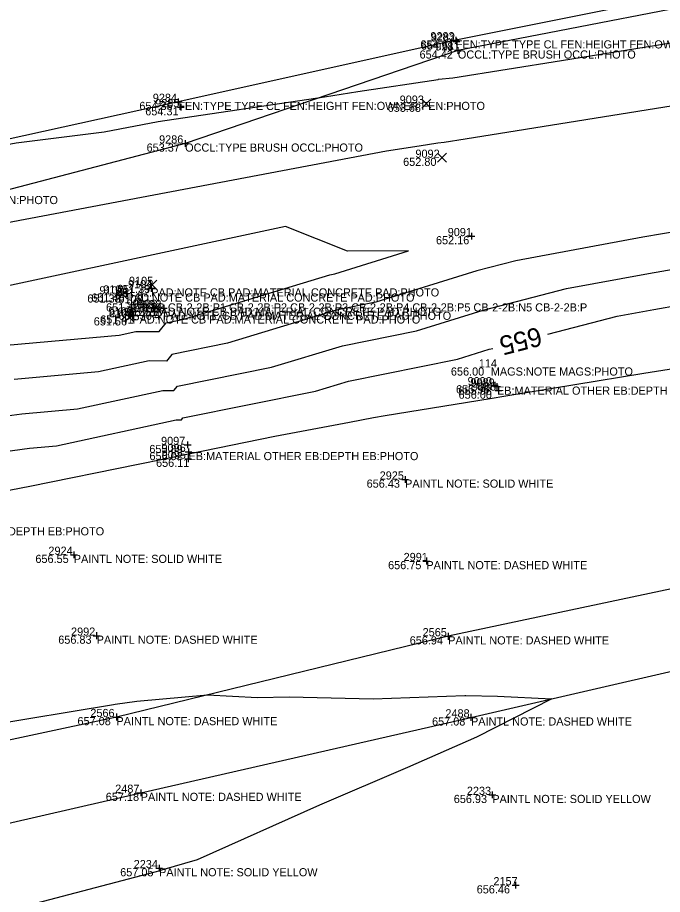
# Model space of a CAD drawing. Extents: x 2129350 to 2137777, y 657588 to 659885.
# Drawn here: x 2135755.2 to 2135850.3, y 659446.5 to 659575.7 of the extents above; entities that cross this region are included whole.
import ezdxf

# ---------------------------------------------------------------- set-up
doc = ezdxf.new("R2010")
doc.units = 0
for name, color, linetype in [('DT_X_Contour_Major', 7, 'Continuous'), ('DT_X_Contour_Minor', 7, 'Continuous'), ('DT_X_TIN_Hull', 7, 'Continuous'), ('PV_X_COP', 7, 'Continuous'), ('SV_X_Occupation_Line', 7, 'Continuous'), ('SV_X_Random_Point', 7, 'Continuous'), ('SV_X_Shot_Marker', 7, 'Continuous'), ('SV_X_Text_Comment', 7, 'Continuous'), ('SV_X_Text_Elevation', 7, 'Continuous'), ('SV_X_Text_Name', 7, 'Continuous')]:
    doc.layers.add(name, color=color, linetype=linetype)

msp = doc.modelspace()

# ---------------------------------------------------------------- linework, layer by layer
at = {"layer": 'DT_X_Contour_Major'}
for points in [[(2135833.36, 659529.02), (2135843.58, 659531.66), (2135848.96, 659532.65), (2135852.85, 659533.34)], [(2135727.64, 659506.08), (2135731.83, 659507.38), (2135732.4, 659507.5), (2135750.5, 659511.35), (2135756.96, 659512.2), (2135760.95, 659512.56), (2135778.58, 659516.39), (2135779.34, 659516.38), (2135779.57, 659516.67), (2135799.09, 659520.6), (2135803.99, 659522.09), (2135820.04, 659525.34), (2135824.72, 659526.79), (2135825.23, 659526.93)]]:
    msp.add_lwpolyline(points, dxfattribs=at)
at = {"layer": 'DT_X_Contour_Minor'}
for points in [[(2135740.23, 659554.74), (2135752.63, 659556.79), (2135754.98, 659557.23), (2135767.96, 659558.84), (2135775.93, 659560.34), (2135800.46, 659563.99), (2135805.37, 659564.79), (2135817.17, 659566.56), (2135817.24, 659566.58), (2135819.34, 659566.79), (2135835.39, 659569.35), (2135852.41, 659572.08), (2135865.07, 659573.5), (2135868.47, 659574.64), (2135883.25, 659576.99), (2135908.34, 659580.76), (2135916.23, 659582.84), (2135921.51, 659582.97), (2135952.9, 659588.75)], [(2135745.38, 659543.89), (2135809.6, 659556.05), (2135814.38, 659556.76), (2135817.12, 659557.21), (2135818.06, 659557.31), (2135821.19, 659557.81), (2135864.39, 659564.75), (2135866.84, 659565.03), (2135867.5, 659565.25), (2135870.36, 659565.71), (2135884.01, 659567.75), (2135907.45, 659568.78), (2135918.27, 659571.34), (2135919.43, 659571.61), (2135932.75, 659573.82)], [(2135776.07, 659529.4), (2135777.12, 659530.7), (2135779.7, 659531.23), (2135801.22, 659537.77), (2135801.98, 659537.92), (2135812.8, 659541.29), (2135803.82, 659541.25), (2135794.71, 659544.91), (2135736.83, 659532.51), (2135737.21, 659532.34), (2135735.78, 659532.21), (2135744.59, 659529.05), (2135748.14, 659526.68), (2135753.56, 659527.4), (2135770.19, 659528.89), (2135772.63, 659529.42), (2135776.07, 659529.4)], [(2135853.14, 659544.31), (2135847.38, 659543.3), (2135828.66, 659539.85), (2135822.89, 659538.36), (2135808, 659533.73), (2135802.14, 659532.54), (2135786.16, 659527.68), (2135777.94, 659526.03), (2135777.16, 659525.06), (2135774.61, 659525.08), (2135767.11, 659523.45), (2135754.7, 659522.33)], [(2135742.53, 659515.51), (2135755.83, 659517.27), (2135764.03, 659518), (2135776.6, 659520.73), (2135778.25, 659520.72), (2135778.75, 659521.35), (2135792.63, 659524.14), (2135803.07, 659527.32), (2135814.02, 659529.53), (2135823.81, 659532.58), (2135836.12, 659535.76), (2135848.17, 659537.97), (2135856.89, 659539.51)], [(2135745.75, 659504.48), (2135757.03, 659506.6), (2135772.99, 659509.89), (2135776.86, 659510.64), (2135780.39, 659511.41), (2135793.11, 659513.97), (2135804.11, 659516.05), (2135807.64, 659516.75), (2135809.38, 659517.04), (2135824.87, 659519.56), (2135827.15, 659519.92), (2135847.52, 659523.28), (2135853.12, 659524.17), (2135853.14, 659524.17), (2135870.22, 659526.98), (2135879.2, 659528.4), (2135879.97, 659528.53), (2135893.39, 659530.64), (2135905.85, 659532.62), (2135915.72, 659534.17), (2135931.6, 659536.74)], [(2135750.27, 659471.33), (2135769.32, 659474.45), (2135769.6, 659474.48), (2135772.8, 659474.93), (2135783.22, 659475.87), (2135790.58, 659475.49), (2135795.24, 659475.58), (2135807.63, 659475.28), (2135821.12, 659475.77), (2135821.26, 659475.77), (2135825.94, 659475.67), (2135833.93, 659475.29), (2135822.84, 659469.62), (2135822.83, 659469.62), (2135812.66, 659465.15), (2135799.71, 659459.62), (2135781.66, 659451.56), (2135776.43, 659450.03), (2135776.42, 659450.03), (2135776.15, 659449.95), (2135775.44, 659449.75), (2135751.98, 659443.58)]]:
    msp.add_lwpolyline(points, dxfattribs=at)
at = {"layer": 'DT_X_TIN_Hull'}
msp.add_lwpolyline([(2136327.06, 659665.12), (2136264.41, 659654.41), (2136169.64, 659637.49), (2136115.68, 659627.84), (2136075.39, 659620.57), (2136024.28, 659611.38), (2135971.61, 659601.78), (2135918.11, 659591.95), (2135868.49, 659582.14), (2135819.81, 659572.33), (2135778.89, 659563.26), (2135715.95, 659549.39), (2135667.57, 659537.61), (2135573.71, 659515.46), (2135530.59, 659503.78), (2135475.39, 659489.05)], dxfattribs=at)
at = {"layer": 'PV_X_COP'}
for points in [[(2136359.31, 659593.78), (2136309.46, 659585.92), (2136260.53, 659576.04), (2136210.8, 659566.61), (2136161.75, 659556.71), (2136112.4, 659546.93), (2136063.85, 659536.42), (2136014.78, 659526.2), (2135964.81, 659515.67), (2135916.24, 659504.84), (2135868.06, 659494.99), (2135818.67, 659484.5), (2135769.77, 659472.6), (2135720.59, 659462.09), (2135672.33, 659449.82), (2135623.94, 659437.59), (2135576.14, 659425.09), (2135527.35, 659412.34), (2135478.99, 659399.05)], [(2135482.21, 659388.12), (2135530.34, 659401.09), (2135578.79, 659413.34), (2135627.11, 659426.23), (2135675.26, 659438.52), (2135724.21, 659450.12), (2135773.35, 659461.44), (2135822.03, 659472.55), (2135870.37, 659483.68), (2135919.4, 659494.22), (2135968.26, 659505.22), (2136017.63, 659514.84), (2136066.84, 659525.26), (2136115.91, 659535.55), (2136164.93, 659545.45), (2136213.86, 659555.95), (2136262.67, 659564.74), (2136312.74, 659573.59)]]:
    msp.add_lwpolyline(points, dxfattribs=at)
at = {"layer": 'SV_X_Occupation_Line'}
msp.add_lwpolyline([(2136327.74, 659661.3), (2136269.81, 659650.91), (2136220.39, 659644.98), (2136170.3, 659635.97), (2136115.65, 659626.94), (2136073.74, 659616.81), (2136070.83, 659613.91), (2136021.06, 659606.27), (2135972, 659597.29), (2135920.21, 659589.11), (2135869.35, 659580.39), (2135820.1, 659570.83), (2135779.9, 659557.12), (2135723.78, 659542.42), (2135667.26, 659534.09), (2135623.04, 659524.52), (2135575.49, 659512.31), (2135534.55, 659493.1), (2135521.13, 659478.54), (2135484.79, 659487.2)], dxfattribs=at)
at = {"layer": 'SV_X_Random_Point'}
for p, q in [((2135814.77, 659562.33), (2135816.11, 659563.66)), ((2135814.77, 659563.66), (2135816.11, 659562.33)), ((2135817.09, 659554.35), (2135818.42, 659555.68)), ((2135817.09, 659555.68), (2135818.42, 659554.35)), ((2135774.38, 659535.62), (2135775.71, 659536.96)), ((2135774.38, 659536.96), (2135775.71, 659535.62)), ((2135770.01, 659534.21), (2135771.34, 659535.54)), ((2135770.01, 659535.54), (2135771.34, 659534.21)), ((2135775, 659532.24), (2135776.34, 659533.58)), ((2135775, 659533.58), (2135776.34, 659532.24)), ((2135771.01, 659530.84), (2135772.34, 659532.18)), ((2135771.01, 659532.18), (2135772.34, 659530.84))]:
    msp.add_line(p, q, dxfattribs=at)
at = {"layer": 'SV_X_Shot_Marker'}
for p, q in [((2135819.31, 659572.33), (2135820.31, 659572.33)), ((2135819.39, 659572.15), (2135820.39, 659572.15)), ((2135819.81, 659572.83), (2135819.81, 659571.83)), ((2135819.81, 659572.33), (2135819.81, 659572.33)), ((2135819.89, 659572.65), (2135819.89, 659571.65)), ((2135819.89, 659572.15), (2135819.89, 659572.15)), ((2135819.6, 659570.83), (2135820.6, 659570.83)), ((2135820.1, 659571.33), (2135820.1, 659570.33)), ((2135820.1, 659570.83), (2135820.1, 659570.83)), ((2135778.39, 659563.26), (2135779.39, 659563.26)), ((2135778.89, 659563.76), (2135778.89, 659562.76)), ((2135778.89, 659563.26), (2135778.89, 659563.26)), ((2135779.25, 659562.97), (2135779.25, 659561.97)), ((2135778.75, 659562.47), (2135779.75, 659562.47)), ((2135779.25, 659562.47), (2135779.25, 659562.47)), ((2135779.4, 659557.12), (2135780.4, 659557.12)), ((2135779.9, 659557.62), (2135779.9, 659556.62)), ((2135779.9, 659557.12), (2135779.9, 659557.12)), ((2135822.09, 659543.97), (2135822.09, 659542.97)), ((2135821.59, 659543.47), (2135822.59, 659543.47)), ((2135822.09, 659543.47), (2135822.09, 659543.47)), ((2135774.4, 659535.78), (2135775.4, 659535.78)), ((2135774.9, 659536.28), (2135774.9, 659535.28)), ((2135774.9, 659535.78), (2135774.9, 659535.78)), ((2135770.76, 659535.02), (2135771.76, 659535.02)), ((2135771.26, 659535.52), (2135771.26, 659534.52)), ((2135771.26, 659535.02), (2135771.26, 659535.02)), ((2135775.2, 659533.44), (2135775.2, 659532.44)), ((2135776.75, 659533.35), (2135776.75, 659532.35)), ((2135772.12, 659532.29), (2135772.12, 659531.29)), ((2135774.7, 659532.94), (2135775.7, 659532.94)), ((2135774.83, 659532.34), (2135775.83, 659532.34)), ((2135775.2, 659532.94), (2135775.2, 659532.94)), ((2135775.33, 659532.84), (2135775.33, 659531.84)), ((2135775.33, 659532.34), (2135775.33, 659532.34)), ((2135776.25, 659532.85), (2135777.25, 659532.85)), ((2135776.75, 659532.85), (2135776.75, 659532.85)), ((2135771.62, 659531.79), (2135772.62, 659531.79)), ((2135772.12, 659531.79), (2135772.12, 659531.79)), ((2135825.56, 659522), (2135825.56, 659521)), ((2135825.86, 659521.8), (2135825.86, 659520.8)), ((2135825.06, 659521.5), (2135826.06, 659521.5)), ((2135825.36, 659521.3), (2135826.36, 659521.3)), ((2135825.56, 659521.5), (2135825.56, 659521.5)), ((2135825.58, 659520.71), (2135826.58, 659520.71)), ((2135825.86, 659521.3), (2135825.86, 659521.3)), ((2135826.08, 659521.21), (2135826.08, 659520.21)), ((2135826.08, 659520.71), (2135826.08, 659520.71)), ((2135779.77, 659512.7), (2135780.77, 659512.7)), ((2135780.27, 659513.2), (2135780.27, 659512.2)), ((2135780.27, 659512.7), (2135780.27, 659512.7)), ((2135779.9, 659511.66), (2135780.9, 659511.66)), ((2135780.4, 659512.16), (2135780.4, 659511.16)), ((2135780.4, 659511.66), (2135780.4, 659511.66)), ((2135779.86, 659510.67), (2135780.86, 659510.67)), ((2135780.36, 659511.17), (2135780.36, 659510.17)), ((2135780.36, 659510.67), (2135780.36, 659510.67)), ((2135811.82, 659507.6), (2135812.82, 659507.6)), ((2135812.32, 659508.1), (2135812.32, 659507.1)), ((2135812.32, 659507.6), (2135812.32, 659507.6)), ((2135763.49, 659497.01), (2135763.49, 659496.01)), ((2135762.99, 659496.51), (2135763.99, 659496.51)), ((2135763.49, 659496.51), (2135763.49, 659496.51)), ((2135815.45, 659496.09), (2135815.45, 659495.09)), ((2135814.95, 659495.59), (2135815.95, 659495.59)), ((2135815.45, 659495.59), (2135815.45, 659495.59)), ((2135766.36, 659484.59), (2135767.36, 659484.59)), ((2135766.86, 659485.09), (2135766.86, 659484.09)), ((2135766.86, 659484.59), (2135766.86, 659484.59)), ((2135818.17, 659484.5), (2135819.17, 659484.5)), ((2135818.67, 659485), (2135818.67, 659484)), ((2135818.67, 659484.5), (2135818.67, 659484.5)), ((2135769.27, 659472.6), (2135770.27, 659472.6)), ((2135769.77, 659473.1), (2135769.77, 659472.1)), ((2135769.77, 659472.6), (2135769.77, 659472.6)), ((2135821.53, 659472.55), (2135822.53, 659472.55)), ((2135822.03, 659473.05), (2135822.03, 659472.05)), ((2135822.03, 659472.55), (2135822.03, 659472.55)), ((2135772.85, 659461.44), (2135773.85, 659461.44)), ((2135773.35, 659461.94), (2135773.35, 659460.94)), ((2135773.35, 659461.44), (2135773.35, 659461.44)), ((2135824.67, 659461.13), (2135825.67, 659461.13)), ((2135825.17, 659461.63), (2135825.17, 659460.63)), ((2135825.17, 659461.13), (2135825.17, 659461.13)), ((2135776.06, 659450.83), (2135776.06, 659449.83)), ((2135775.56, 659450.33), (2135776.56, 659450.33)), ((2135776.06, 659450.33), (2135776.06, 659450.33)), ((2135828.61, 659448.31), (2135828.61, 659447.31)), ((2135828.11, 659447.81), (2135829.11, 659447.81)), ((2135828.61, 659447.81), (2135828.61, 659447.81))]:
    msp.add_line(p, q, dxfattribs=at)

# ---------------------------------------------------------------- texts
at = {"layer": 'DT_X_Contour_Major'}
msp.add_text('655', height=2.8, rotation=194.4635, dxfattribs=at).set_placement((2135832.05, 659530.13))
at = {"layer": 'SV_X_Text_Comment'}
for s, p in [('FEN:TYPE TYPE CL FEN:HEIGHT FEN:OWNER FEN:PHOTO', (2135819.81, 659571.13)), ('OCCL:TYPE BRUSH OCCL:PHOTO', (2135820.1, 659569.64)), ('FEN:TYPE TYPE CL FEN:HEIGHT FEN:OWNER FEN:PHOTO', (2135778.89, 659562.06)), ('OCCL:TYPE BRUSH OCCL:PHOTO', (2135779.9, 659555.92)), ('FEN:TYPE TYPE CL FEN:HEIGHT FEN:OWNER FEN:PHOTO', (2135715.95, 659548.19)), ('PAD:NOTE CB PAD:MATERIAL CONCRETE PAD:PHOTO', (2135774.9, 659534.58)), ('PAD:NOTE CB PAD:MATERIAL CONCRETE PAD:PHOTO', (2135771.26, 659533.82)), ('2-2B CB-2-2B:P1 CB-2-2B:P2 CB-2-2B:P3 CB-2-2B:P4 CB-2-2B:P5 CB-2-2B:N5 CB-2-2B:P', (2135773.52, 659532.37)), ('PAD:NOTE CB PAD:MATERIAL CONCRETE PAD:PHOTO', (2135775.2, 659531.74)), ('4 PAD:NOTE CB PAD:MATERIAL CONCRETE PAD:PHOTO', (2135775.33, 659531.14)), ('PAD:NOTE CB PAD:MATERIAL CONCRETE PAD:PHOTO', (2135772.12, 659530.59)), ('MAGS:NOTE MAGS:PHOTO', (2135824.95, 659522.92)), ('EB:MATERIAL OTHER EB:DEPTH EB:PHOTO', (2135825.86, 659520.1)), ('EB:MATERIAL OTHER EB:DEPTH EB:PHOTO', (2135780.4, 659510.46)), ('PAINTL NOTE: SOLID WHITE', (2135812.32, 659506.4)), ('EB:MATERIAL OTHER EB:DEPTH EB:PHOTO', (2135734.08, 659499.37)), ('PAINTL NOTE: SOLID WHITE', (2135763.49, 659495.31)), ('PAINTL NOTE: DASHED WHITE', (2135815.45, 659494.39)), ('PAINTL NOTE: DASHED WHITE', (2135766.86, 659483.4)), ('PAINTL NOTE: DASHED WHITE', (2135818.67, 659483.3)), ('PAINTL NOTE: DASHED WHITE', (2135769.77, 659471.4)), ('PAINTL NOTE: DASHED WHITE', (2135822.03, 659471.35)), ('PAINTL NOTE: DASHED WHITE', (2135773.35, 659460.24)), ('PAINTL NOTE: SOLID YELLOW', (2135825.17, 659459.93)), ('PAINTL NOTE: SOLID YELLOW', (2135776.06, 659449.13))]:
    msp.add_text(s, height=1.2, dxfattribs=at).set_placement(p)
at = {"layer": 'SV_X_Text_Elevation'}
for s, p in [('654.61', (2135814.57, 659571.13)), ('654.61', (2135814.65, 659570.95)), ('654.42', (2135814.45, 659569.64)), ('654.36', (2135773.15, 659562.06)), ('653.68', (2135809.75, 659561.79)), ('654.31', (2135774.02, 659561.27)), ('653.37', (2135774.22, 659555.92)), ('652.80', (2135812.03, 659553.82)), ('652.16', (2135816.87, 659542.27)), ('651.42', (2135769.74, 659534.58)), ('651.39', (2135769.85, 659535.09)), ('651.38', (2135765.48, 659533.68)), ('651.48', (2135766.07, 659533.82)), ('651.40', (2135768.24, 659532.37)), ('651.36', (2135769.94, 659531.74)), ('651.36', (2135770.07, 659531.14)), ('651.51', (2135770.94, 659531.71)), ('651.58', (2135771.57, 659531.65)), ('651.56', (2135766.43, 659530.31)), ('651.41', (2135767.38, 659530.59)), ('656.00', (2135819.07, 659522.92)), ('655.96', (2135819.82, 659520.3)), ('655.98', (2135820.19, 659520.1)), ('656.00', (2135820.2, 659519.51)), ('655.89', (2135774.62, 659511.5)), ('656.02', (2135774.64, 659510.46)), ('656.11', (2135775.61, 659509.47)), ('656.43', (2135806.65, 659506.4)), ('656.55', (2135757.83, 659495.31)), ('656.75', (2135809.81, 659494.39)), ('656.83', (2135761.2, 659483.4)), ('656.94', (2135813, 659483.3)), ('657.08', (2135764.03, 659471.4)), ('657.08', (2135816.29, 659471.35)), ('657.18', (2135768.2, 659460.24)), ('656.93', (2135819.49, 659459.93)), ('657.05', (2135770.33, 659449.13)), ('656.46', (2135822.87, 659446.61))]:
    msp.add_text(s, height=1.2, dxfattribs=at).set_placement(p)
at = {"layer": 'SV_X_Text_Name'}
for s, p in [('9283', (2135816.04, 659572.33)), ('9282', (2135816.13, 659572.15)), ('9281', (2135816.77, 659570.83)), ('9284', (2135775.13, 659563.26)), ('9093', (2135811.52, 659562.99)), ('9285', (2135775.48, 659562.47)), ('9286', (2135776.06, 659557.12)), ('9092', (2135813.84, 659555.02)), ('9091', (2135818.6, 659543.47)), ('9105', (2135771.62, 659536.29)), ('9102', (2135767.26, 659534.88)), ('9103', (2135767.83, 659535.02)), ('9104', (2135771.48, 659535.78)), ('9108', (2135770.08, 659533.57)), ('9099', (2135771.27, 659532.94)), ('9107', (2135771.9, 659532.34)), ('9106', (2135772.16, 659532.91)), ('9098', (2135772.82, 659532.85)), ('9100', (2135768.59, 659531.79)), ('9101', (2135768.68, 659531.51)), ('114', (2135823.18, 659524.12)), ('9090', (2135821.53, 659521.5)), ('9089', (2135821.95, 659521.3)), ('9088', (2135822.17, 659520.71)), ('9097', (2135776.35, 659512.7)), ('9096', (2135776.41, 659511.66)), ('9095', (2135776.44, 659510.67)), ('2925', (2135808.57, 659507.6)), ('2924', (2135759.75, 659496.51)), ('2991', (2135812.1, 659495.59)), ('2992', (2135763.08, 659484.59)), ('2565', (2135814.9, 659484.5)), ('2566', (2135765.93, 659472.6)), ('2488', (2135818.26, 659472.55)), ('2487', (2135769.59, 659461.44)), ('2233', (2135821.42, 659461.13)), ('2234', (2135772.32, 659450.33)), ('2157', (2135825.34, 659447.81))]:
    msp.add_text(s, height=1.2, dxfattribs=at).set_placement(p)

doc.saveas('drawing.dxf')
